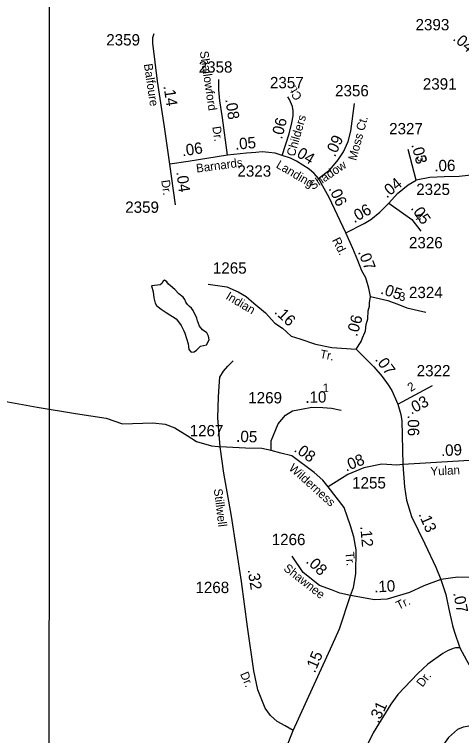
# Model space of a CAD drawing. Extents: x 2290055 to 2389491, y 66597 to 237875.
# Drawn here: x 2325226 to 2327690, y 145170 to 149143 of the extents above; entities that cross this region are included whole.
import ezdxf

# ---------------------------------------------------------------- set-up
doc = ezdxf.new("R2010")
doc.units = 0
for name, color, linetype in [('Exist Hydrographic Pond Under 1500 Sq Ft', 7, 'Continuous'), ('Exist Road Non-System Type 51', 7, 'Continuous'), ('Exist Road Secondary Mileage Hundredths English Label', 7, 'Continuous'), ('Exist Road Secondary Type 51 Attributed', 7, 'Continuous'), ('Exist Road Secondary Type 51 Label', 7, 'Continuous'), ('Exist Road Secondary Type 51 Number Label', 7, 'Continuous'), ('Map Preparation Inset Cut Line', 7, 'Continuous')]:
    doc.layers.add(name, color=color, linetype=linetype)

msp = doc.modelspace()

# ---------------------------------------------------------------- linework, layer by layer
at = {"layer": 'Exist Hydrographic Pond Under 1500 Sq Ft'}
msp.add_lwpolyline([(2326200.6, 147282.5), (2326215.6, 147285.4), (2326228.8, 147293.7), (2326250.8, 147315.8), (2326284.4, 147322.8), (2326299.3, 147351.4), (2326295.6, 147370), (2326285.7, 147388.7), (2326262, 147406.1), (2326245.1, 147426), (2326234.1, 147454.7), (2326230.8, 147470.1), (2326211.3, 147511.5), (2326202.1, 147524.4), (2326190.3, 147534.4), (2326179.3, 147545.3), (2326170.8, 147558.9), (2326165.1, 147573.5), (2326156.1, 147585.9), (2326131.3, 147604.7), (2326110.3, 147628.3), (2326086.3, 147647.3), (2326075.3, 147658), (2326065.6, 147669.9), (2326053.8, 147679.1), (2326046.1, 147674.3), (2326038.8, 147661), (2326028.6, 147654.5), (2326013.8, 147651), (2325981.8, 147647.8), (2325990.3, 147614.4), (2325994.3, 147582.9), (2325997.8, 147567.6), (2326002.3, 147553), (2326009.8, 147539.7), (2326035.6, 147520.3), (2326062.6, 147501.9), (2326117.6, 147467), (2326136.6, 147443.2), (2326145.3, 147430.3), (2326158.8, 147401.1), (2326164.8, 147386.6), (2326182.6, 147328.5), (2326185.3, 147313.7), (2326186.3, 147298), (2326200.6, 147282.5)], dxfattribs=at)
at = {"layer": 'Exist Road Non-System Type 51'}
for p, q in [((2326086.8, 148692.3), (2326086.8, 148692.6)), ((2326410.7, 148692.3), (2326410.6, 148692.5)), ((2326790, 148692.2), (2326790, 148692.5))]:
    msp.add_line(p, q, dxfattribs=at)
for points in [[(2326360.2, 146761.8), (2326346.6, 146920.6), (2326351.4, 147035.2), (2326354.4, 147094.9), (2326357.3, 147145.7), (2326378.2, 147178.6), (2326402.1, 147205.5), (2326432, 147235.3)], [(2325127.2, 147019.3), (2325350.9, 146980.2), (2325562.4, 146944.6), (2325731.4, 146919.1), (2325822.6, 146888.6), (2325988.5, 146893.2), (2326057, 146886), (2326109.7, 146866.1), (2326177.3, 146822.9), (2326228.8, 146790.8), (2326311.8, 146766.1), (2326349.7, 146763.4), (2326360.2, 146761.8)]]:
    msp.add_lwpolyline(points, dxfattribs=at)
at = {"layer": 'Exist Road Secondary Type 51 Attributed'}
msp.add_line((2327338.1, 146997.1), (2327529.6, 147098.6), dxfattribs=at)
for points in [[(2326082.5, 148318.9), (2326052.9, 148523.2), (2326014.5, 148775.9), (2325988.1, 148984.2), (2325988.1, 149016.5), (2325995.8, 149038.4)], [(2326399.8, 148367.3), (2326372.3, 148573.8), (2326358.1, 148667.1), (2326352.6, 148727.6), (2326351.5, 148784.7)], [(2326700.6, 148366.2), (2326739, 148485.9), (2326754.4, 148546.3), (2326761, 148584.8), (2326762.1, 148612.2), (2326758.8, 148636.4), (2326742.3, 148674.8), (2326732.4, 148690.2)], [(2326901.9, 148239.8), (2326964.8, 148288.8), (2327009, 148342.4), (2327039.3, 148386.7), (2327064.9, 148442.6), (2327078.9, 148500.8), (2327099.9, 148652.3)], [(2327439.7, 148231), (2327394.9, 148399.6)], [(2326399.8, 148367.3), (2326183.5, 148333.2), (2326082.5, 148318.9)], [(2326700.6, 148366.2), (2326663.3, 148378.2), (2326628.1, 148382.6), (2326591.9, 148385.9), (2326556.8, 148382.6), (2326505.2, 148378.2), (2326399.8, 148367.3)], [(2326901.9, 148239.8), (2326878.4, 148267.3), (2326850.7, 148291.1), (2326779.6, 148334.3), (2326746.7, 148351.9), (2326700.6, 148366.2)], [(2326112.8, 148093.9), (2326082.5, 148318.9)], [(2327051.4, 147940.1), (2326960.1, 148135), (2326915.9, 148214.2), (2326901.9, 148239.8)], [(2327289.1, 148103.7), (2327337.5, 148157.5), (2327394.9, 148204.1), (2327439.7, 148231)], [(2327758.7, 148259.7), (2327676.3, 148250.7), (2327593.8, 148248.9), (2327515, 148245.4), (2327439.7, 148231)], [(2327051.4, 147940.1), (2327153.2, 147991.9), (2327190.4, 148012.9), (2327240.1, 148054.5), (2327289.1, 148103.7)], [(2327289.1, 148103.7), (2327416.2, 148012.9), (2327465, 147950.1)], [(2327187.8, 147588.6), (2327179.1, 147634.8), (2327161.3, 147692.7), (2327140.3, 147731.5), (2327117.7, 147788.1), (2327090.2, 147854.4), (2327051.4, 147940.1)], [(2326294.5, 147657.4), (2326396, 147642.4), (2326458.7, 147615.5), (2326503.5, 147588.7), (2326545.2, 147552.8), (2326610, 147499.3), (2326661.7, 147443.2), (2326703.7, 147415.2), (2326751.2, 147370.6), (2326798.9, 147355.7), (2326885.2, 147327.5), (2326975.7, 147308.1), (2327108.4, 147299.3)], [(2327108.4, 147299.3), (2327136.9, 147340.8), (2327143.8, 147361.5), (2327156.3, 147390.9), (2327160, 147400.3), (2327164.8, 147435.9), (2327172.6, 147466.6), (2327175.8, 147510.3), (2327182.5, 147535.6), (2327182.3, 147553.9), (2327187.8, 147588.6)], [(2327187.8, 147588.6), (2327282.5, 147566.9), (2327347.2, 147542.6), (2327387.6, 147526.4), (2327492.6, 147502.2)], [(2327108.4, 147299.3), (2327206.9, 147201.4), (2327252.2, 147148.9), (2327284.5, 147102.5), (2327306.2, 147071.1), (2327338.1, 146997.1)], [(2327338.1, 146997.1), (2327354.7, 146939.6), (2327360.1, 146904), (2327366.4, 146663.9)], [(2326641.1, 146741.1), (2326641, 146794.1), (2326678.4, 146888.4), (2326719.6, 146935.3), (2326758.4, 146958.8), (2326806.9, 146968.5), (2326865.1, 146980.6), (2326925.4, 146978.5), (2326973.8, 146974.1), (2327026.1, 146962.4)], [(2326641.1, 146741.1), (2326590, 146751.8), (2326498.5, 146754.5), (2326360.2, 146761.8)], [(2326761.6, 145198), (2326718.7, 145223.6), (2326673.8, 145247.8), (2326636.4, 145280.4), (2326606.9, 145321.3), (2326566.4, 145421.9), (2326545.4, 145527), (2326509.8, 145769.6), (2326477.5, 146018.6), (2326421.4, 146379), (2326380.2, 146616.7), (2326360.2, 146761.8)], [(2326955.2, 146540.7), (2326924.7, 146576.7), (2326876.7, 146619.2), (2326755.2, 146711.1), (2326693.8, 146726.2), (2326641.1, 146741.1)], [(2327870.4, 146695.9), (2327816.6, 146689.9), (2327702.4, 146684), (2327491.7, 146672.1), (2327366.4, 146663.9)], [(2327366.4, 146663.9), (2327332.6, 146660.6), (2327250.4, 146665.5), (2327151.9, 146645.4), (2327062.9, 146608.9), (2326955.2, 146540.7)], [(2327366.4, 146663.9), (2327375.7, 146540.7), (2327386.6, 146467.6), (2327413.8, 146378.1), (2327486.4, 146227.6), (2327547.5, 146097.8), (2327575.8, 146030.2)], [(2327077.4, 145943), (2327093.7, 145985.5), (2327107.9, 146060.8), (2327108.4, 146193.8), (2327096.5, 146265.8), (2327077.9, 146325.8), (2327041.9, 146426.2), (2326955.2, 146540.7)], [(2327077.4, 145943), (2327018.5, 145955), (2326973.7, 145973.5), (2326907.2, 145997.5), (2326817.8, 146069.5), (2326756.7, 146158.9)], [(2327575.8, 146030.2), (2327481.5, 145996), (2327402.3, 145958.8), (2327279.7, 145922.2), (2327209.9, 145919), (2327077.4, 145943)], [(2328137, 145707.4), (2328056.3, 145801.5), (2327996.5, 145883.3), (2327954.8, 145927.7), (2327918.8, 145965.9), (2327882.8, 145992), (2327865.4, 146007.3), (2327837, 146023.7), (2327810.9, 146031.3), (2327767.8, 146042.2), (2327731.8, 146042.2), (2327669, 146042.3), (2327575.8, 146030.2)], [(2327575.8, 146030.2), (2327603.1, 145948.4), (2327619.4, 145867.7), (2327638.7, 145777.2), (2327649.3, 145745.3), (2327679.4, 145653.9)], [(2326761.6, 145198), (2326868.6, 145431.6), (2326976.2, 145669.3), (2327017.1, 145758.8), (2327077.4, 145943)], [(2327679.4, 145653.9), (2327656.7, 145654), (2327643.4, 145650), (2327612.8, 145636.7), (2327586.2, 145623.4), (2327503.8, 145563.5), (2327447.9, 145512.9), (2327338.6, 145397.6), (2327300.4, 145343.1), (2327202.2, 145186), (2327130.3, 145039.9), (2327038.1, 144843.5), (2326959.6, 144675.6), (2326902.9, 144605.8), (2326875.6, 144582.9), (2326847.2, 144557.8), (2326827.8, 144549.7), (2326783, 144535.7), (2326636.2, 144498.9)], [(2327679.4, 145653.9), (2327716.5, 145586.3), (2327746, 145535), (2327770, 145501.2), (2327817.9, 145458.7), (2327878.5, 145421.6)], [(2327848.7, 145249.6), (2327797.7, 145237.9), (2327752.5, 145226.6), (2327699.1, 145217.6), (2327666.3, 145203.5), (2327618.2, 145160), (2327580.3, 145109.2), (2327535.9, 145035.5), (2327510.3, 144971.3), (2327473.4, 144889.5), (2327430.1, 144809.3), (2327391.6, 144725.9), (2327303.7, 144544.1), (2327252.2, 144431.3), (2327229.3, 144377.3), (2327204.2, 144323.6), (2327180.3, 144301.3), (2327123.8, 144244.9), (2327092.9, 144223.1), (2327046.8, 144201.3), (2326987.7, 144178.2), (2326893.7, 144162.7), (2326686, 144134.7)], [(2326636.2, 144498.9), (2326630.7, 144556.7), (2326619.7, 144661.8), (2326615.5, 144754.1), (2326620.9, 144842.4), (2326637.3, 144925.3), (2326723.2, 145101.7), (2326761.6, 145198)]]:
    msp.add_lwpolyline(points, dxfattribs=at)
at = {"layer": 'Map Preparation Inset Cut Line'}
msp.add_lwpolyline([(2325416.4, 141886.2), (2343900.4, 141886.2), (2346064.1, 148689.8), (2346393.7, 149726.2), (2346064.1, 149726.2), (2346064.1, 156758), (2331912.3, 156758), (2331912.3, 149726.2), (2325417.5, 149726.2)], close=True, dxfattribs=at)

# ---------------------------------------------------------------- texts
at = {"layer": 'Exist Road Secondary Mileage Hundredths English Label'}
for s, rotation, p in [('.04', 319.3818, (2327637, 149005.1)), ('.14', 278.6472, (2326047.3, 148748.4)), ('.08', 278.6901, (2326387.8, 148675.1)), ('.06', 75.7279, (2326700.1, 148452.7)), ('.05', 4.8676, (2326443.7, 148397.7)), ('.09', 65.3902, (2326991.6, 148354.3)), ('.06', 8.9482, (2326152.4, 148361.1)), ('.04', 328.6969, (2326757, 148374.4)), ('.03', 284.8846, (2327412.4, 148425.8)), ('.06', 1.2463, (2327540, 148278.6)), ('.04', 277.6505, (2326118, 148275)), ('.04', 39.1113, (2327277.1, 148128)), ('.06', 295.0979, (2326955.4, 148184.8)), ('.06', 29.4905, (2327098, 147992.6)), ('.05', 304.6742, (2327407.4, 148075.5)), ('.07', 291.79, (2327117.7, 147835.1)), ('.05', 341.3905, (2327239.1, 147606.3)), ('.16', 316.5507, (2326654.7, 147500.3)), ('.06', 74.4145, (2327114, 147365.7)), ('.07', 306.9054, (2327210.1, 147241.7)), ('.10', 1.1084, (2326829.1, 147003.1)), ('.03', 27.7039, (2327412, 146937.4)), ('.06', 270.6209, (2327392.6, 146935.9)), ('.05', 358.2904, (2326447.2, 146788.8)), ('.08', 324.6965, (2326762.2, 146739)), ('.09', 2.9268, (2327577.3, 146709.4)), ('.08', 22.0315, (2327053.6, 146624.2)), ('.13', 293.3897, (2327451.4, 146389.9)), ('.12', 274.9468, (2327131.4, 146323.2)), ('.08', 316.4898, (2326828.6, 146126.5)), ('.32', 278.8375, (2326511, 146084.1)), ('.10', 3.0134, (2327209.4, 145958.7)), ('.07', 281.0946, (2327643, 145955.8)), ('.15', 66.8252, (2326881.1, 145511.7)), ('.31', 64.1734, (2327231.1, 145234.6))]:
    msp.add_text(s, height=62.5, rotation=rotation, dxfattribs=at).set_placement(p)
at = {"layer": 'Exist Road Secondary Type 51 Label'}
for s, rotation, p in [('Shallowford', 278.4111, (2326247.3, 148938.7)), ('Balfoure', 278.3865, (2325939.5, 148868.9)), ('Ct.', 120.2282, (2326812.9, 148687.5)), ('Childers', 74.0657, (2326769.9, 148357.8)), ('Moss Ct.', 74.9426, (2327109.1, 148334.9)), ('Dr.', 278.4111, (2326316.3, 148524.1)), ('Barnards', 7.6007, (2326230.4, 148271.6)), ('5', 283.4957, (2327441.8, 148362.5)), ('Landing', 329.4684, (2326663.7, 148302.1)), ('Shadow', 33.9336, (2326869.5, 148174.5)), ('Dr.', 278.0588, (2326035, 148228.6)), ('4', 308.1572, (2327423.4, 148031.1)), ('Rd.', 296.5587, (2326975.4, 147900.5)), ('Indian', 329.0159, (2326386.7, 147578.5)), ('Tr.', 348.6818, (2326906.3, 147251.3)), ('2', 32.0054, (2327409.9, 147063)), ('Wilderness', 318.0768, (2326734.4, 146638.4)), ('Yulan', 2.9268, (2327519.1, 146602.5)), ('Stillwell', 276.9828, (2326324.5, 146528.1)), ('Tr.', 274.9468, (2327050, 146180.5)), ('Shawnee', 321.9064, (2326705.2, 146084.1)), ('Tr.', 25.5604, (2327342.6, 145862.6)), ('Dr.', 292.9053, (2326468.6, 145510)), ('Dr.', 52.3278, (2327474.2, 145434.1))]:
    msp.add_text(s, height=47.5, rotation=rotation, dxfattribs=at).set_placement(p)
for s, p in [('3', (2327344.7, 147565.5)), ('1', (2326924.1, 147062.5))]:
    msp.add_text(s, height=47.5, dxfattribs=at).set_placement(p)
at = {"layer": 'Exist Road Secondary Type 51 Number Label'}
for s, p in [('2393', (2327436, 149055.7)), ('2359', (2325732.3, 148972.3)), ('2358', (2326241.5, 148822.7)), ('2357', (2326633.9, 148736.6)), ('2391', (2327476.1, 148729.3)), ('2356', (2326992.7, 148692.1)), ('2327', (2327290.5, 148482.8)), ('2323', (2326454.9, 148249.5)), ('2325', (2327439.7, 148148.8)), ('2359', (2325836.7, 148050.4)), ('2326', (2327399.7, 147854.8)), ('1265', (2326319.7, 147715.2)), ('2324', (2327399.8, 147580.5)), ('2322', (2327442.4, 147149.4)), ('1269', (2326514.5, 147000.5)), ('1267', (2326191.9, 146819)), ('1255', (2327086.7, 146531.6)), ('1266', (2326643.6, 146219.5)), ('1268', (2326223.5, 145955.4))]:
    msp.add_text(s, height=62.5, dxfattribs=at).set_placement(p)

doc.saveas('drawing.dxf')
